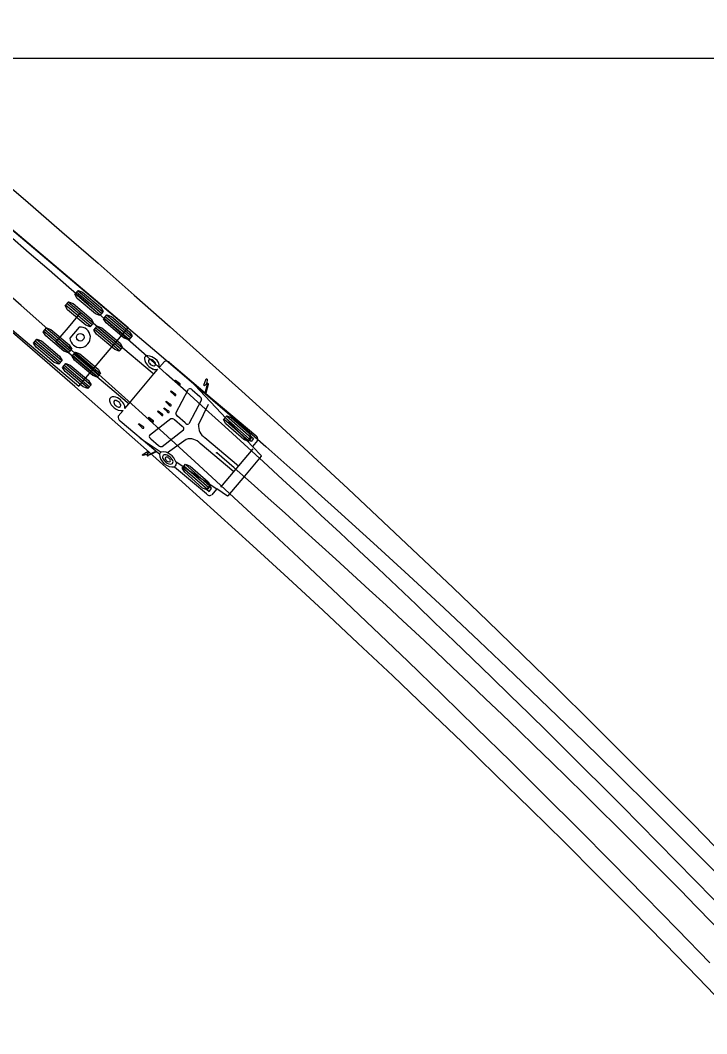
# Model space of a CAD drawing. Extents: x 973688 to 979179, y 703586 to 707602.
# Drawn here: x 973849.4 to 973925.7, y 707455.8 to 707568.4 of the extents above; entities that cross this region are included whole.
import ezdxf

# ---------------------------------------------------------------- set-up
doc = ezdxf.new("R2010")
doc.units = 0
doc.layers.add('0-NPLT', color=7, linetype='Continuous')
doc.layers.add('NO PLOT', color=7, linetype='Continuous')

msp = doc.modelspace()

# ---------------------------------------------------------------- linework, layer by layer
at = {"layer": '0-NPLT'}
for points in [[(973845.92, 707551.88), (973849.98, 707548.41), (973854.03, 707544.92), (973858.06, 707541.41), (973862.07, 707537.89), (973866.07, 707534.34), (973870.06, 707530.78), (973874.03, 707527.2), (973877.98, 707523.61), (973881.92, 707519.99), (973885.84, 707516.36), (973889.75, 707512.71), (973893.64, 707509.04), (973897.51, 707505.36), (973901.37, 707501.66), (973905.21, 707497.94), (973909.04, 707494.21), (973912.85, 707490.46), (973916.64, 707486.69), (973920.42, 707482.91), (973924.17, 707479.11), (973927.82, 707475.39)], [(973845.92, 707551.88), (973849.98, 707548.41), (973854.03, 707544.92), (973858.06, 707541.41), (973862.07, 707537.89), (973866.07, 707534.34), (973870.06, 707530.78), (973874.03, 707527.2), (973877.98, 707523.61), (973881.92, 707519.99), (973885.84, 707516.36), (973889.75, 707512.71), (973893.64, 707509.04), (973897.51, 707505.36), (973901.37, 707501.66), (973905.21, 707497.94), (973909.04, 707494.21), (973912.85, 707490.46), (973916.64, 707486.69), (973920.42, 707482.91), (973924.17, 707479.11), (973927.82, 707475.39)], [(973926.02, 707463.71), (973922.43, 707467.42), (973918.82, 707471.12), (973915.13, 707474.86), (973911.39, 707478.63), (973907.64, 707482.38), (973903.87, 707486.11), (973900.08, 707489.83), (973896.28, 707493.53), (973892.46, 707497.22), (973888.63, 707500.89), (973884.78, 707504.54), (973880.92, 707508.18), (973877.04, 707511.8), (973873.14, 707515.41), (973869.24, 707519), (973865.31, 707522.58), (973861.38, 707526.14), (973857.43, 707529.69), (973849.49, 707536.74), (973841.49, 707543.73)], [(973926.02, 707463.71), (973922.43, 707467.42), (973918.82, 707471.12), (973915.13, 707474.86), (973911.39, 707478.63), (973907.64, 707482.38), (973903.87, 707486.11), (973900.08, 707489.83), (973896.28, 707493.53), (973892.46, 707497.22), (973888.63, 707500.89), (973884.78, 707504.54), (973880.92, 707508.18), (973877.04, 707511.8), (973873.14, 707515.41), (973869.24, 707519), (973865.31, 707522.58), (973861.38, 707526.14), (973857.43, 707529.69), (973849.49, 707536.74), (973841.49, 707543.73)]]:
    msp.add_lwpolyline(points, dxfattribs=at)
msp.add_arc((973044.87, 706612.96), 1230.06, 41.24493, 49.90118, dxfattribs=at)
msp.add_arc((973044.87, 706612.96), 1230.06, 41.24493, 49.90118, dxfattribs=at)
at = {"layer": 'NO PLOT'}
for p, q in [((973858.3, 707535.65), (973855.49, 707538.02)), ((973858.44, 707535.83), (973855.64, 707538.19)), ((973858.59, 707536), (973855.79, 707538.37)), ((973857.38, 707534.57), (973854.58, 707536.93)), ((973857.53, 707534.74), (973854.73, 707537.11)), ((973857.23, 707534.39), (973854.43, 707536.76)), ((973861.51, 707532.94), (973858.7, 707535.31)), ((973861.65, 707533.12), (973858.85, 707535.48)), ((973861.8, 707533.29), (973859, 707535.66)), ((973854.79, 707531.5), (973851.99, 707533.87)), ((973854.94, 707531.67), (973852.14, 707534.04)), ((973855.09, 707531.85), (973852.28, 707534.22)), ((973855.97, 707534.33), (973854.92, 707533.1)), ((973860.44, 707531.68), (973857.64, 707534.05)), ((973860.59, 707531.86), (973857.79, 707534.22)), ((973860.74, 707532.03), (973857.93, 707534.4)), ((973853.73, 707530.24), (973850.92, 707532.6)), ((973853.87, 707530.41), (973851.07, 707532.78)), ((973854.02, 707530.59), (973851.22, 707532.95)), ((973858.15, 707528.97), (973855.35, 707531.33)), ((973858.3, 707529.14), (973855.49, 707531.51)), ((973857.23, 707527.88), (973854.43, 707530.25)), ((973858, 707528.79), (973855.2, 707531.16)), ((973856.94, 707527.53), (973854.13, 707529.9)), ((973857.08, 707527.7), (973854.28, 707530.07)), ((973861.46, 707525.81), (973864.25, 707529.12)), ((973866.59, 707528.36), (973866.65, 707528.43)), ((973866.99, 707527.98), (973866.59, 707528.36)), ((973866.65, 707528.43), (973867.1, 707528.11)), ((973868.23, 707528.49), (973875.22, 707521.07)), ((973870.13, 707528.08), (973870.15, 707528.1)), ((973870.15, 707528.1), (973870.15, 707528.12)), ((973866.1, 707527.19), (973866.16, 707527.25)), ((973866.52, 707526.79), (973866.1, 707527.19)), ((973866.16, 707527.25), (973866.62, 707526.91)), ((973866.7, 707524.78), (973868.1, 707527.44)), ((973868.51, 707527.35), (973869.37, 707526.62)), ((973869.95, 707527.04), (973870.02, 707526.98)), ((973865.57, 707526.04), (973865.63, 707526.11)), ((973865.97, 707525.66), (973865.57, 707526.04)), ((973865.63, 707526.11), (973866.07, 707525.78)), ((973869.55, 707526.26), (973868.15, 707523.6)), ((973869.22, 707523.49), (973870.33, 707525.78)), ((973864.66, 707524.96), (973864.72, 707525.03)), ((973865.05, 707524.58), (973864.66, 707524.96)), ((973864.72, 707525.03), (973865.16, 707524.7)), ((973865.35, 707525.3), (973865.41, 707525.37)), ((973865.75, 707524.92), (973865.35, 707525.3)), ((973865.41, 707525.37), (973865.85, 707525.04)), ((973875.08, 707522.03), (973872.33, 707524.45)), ((973862.54, 707523.56), (973862.6, 707523.63)), ((973862.93, 707523.18), (973862.54, 707523.56)), ((973862.6, 707523.63), (973863.04, 707523.31)), ((973863.62, 707524.25), (973863.68, 707524.31)), ((973864.01, 707523.86), (973863.62, 707524.25)), ((973863.68, 707524.31), (973864.12, 707523.99)), ((973866.15, 707524.13), (973863.76, 707522.3)), ((973867.4, 707523.29), (973866.54, 707524.02)), ((973867.74, 707523.69), (973866.87, 707524.42)), ((973874.78, 707521.69), (973872.03, 707524.11)), ((973874.93, 707521.86), (973872.18, 707524.28)), ((973865.17, 707521.07), (973867.56, 707522.9)), ((973862.74, 707522), (973865.08, 707520.44)), ((973863.92, 707521.91), (973864.78, 707521.18)), ((973867.84, 707521.86), (973865.76, 707520.37)), ((973873.13, 707518.24), (973869.39, 707521.4)), ((973873.67, 707518.88), (973869.93, 707522.04)), ((973874.8, 707521.87), (973875.07, 707522.18)), ((973875.07, 707521.64), (973874.8, 707521.87)), ((973875.07, 707522.18), (973875.34, 707521.95)), ((973875.34, 707521.95), (973875.07, 707521.64)), ((973863.46, 707520.17), (973863.43, 707520.16)), ((973863.48, 707520.19), (973863.46, 707520.17)), ((973864.46, 707520.55), (973864.54, 707520.48)), ((973871.7, 707516.55), (973875.29, 707520.8)), ((973866.72, 707519.35), (973871.24, 707516.35)), ((973870.35, 707516.46), (973867.59, 707518.88)), ((973870.5, 707516.63), (973867.75, 707519.05)), ((973870.2, 707516.29), (973867.44, 707518.71)), ((973870.38, 707516.63), (973870.11, 707516.31)), ((973870.65, 707516.4), (973870.38, 707516.63)), ((973870.11, 707516.31), (973870.39, 707516.08)), ((973870.39, 707516.08), (973870.65, 707516.4))]:
    msp.add_line(p, q, dxfattribs=at)
for points in [[(973815.48, 707561.93), (973815.47, 707561.91), (973815.52, 707561.87), (973819.85, 707558.21), (973855.91, 707527.77), (973858.66, 707531.01), (973861.4, 707534.26), (973825.34, 707564.7), (973821.01, 707568.36), (973820.95, 707568.4), (973820.94, 707568.39)], [(973821.03, 707568.34), (973864.59, 707531.55), (973868.65, 707528.07), (973872.69, 707524.57), (973876.71, 707521.05), (973880.71, 707517.5), (973884.69, 707513.93), (973888.65, 707510.34), (973892.59, 707506.73), (973896.51, 707503.1), (973900.41, 707499.44), (973904.3, 707495.76), (973908.16, 707492.06), (973912, 707488.34), (973915.82, 707484.6), (973919.63, 707480.84), (973923.41, 707477.06), (973927.17, 707473.26)], [(973861.02, 707525.29), (973861.46, 707525.81), (973861.28, 707525.96), (973853.36, 707532.65), (973854.76, 707534.3), (973856.15, 707535.96), (973864.07, 707529.27), (973864.25, 707529.12), (973864.7, 707529.64)], [(973928.4, 707458.24), (973924.72, 707462.06), (973921.03, 707465.86), (973917.32, 707469.64), (973913.58, 707473.4), (973909.83, 707477.15), (973906.06, 707480.87), (973902.27, 707484.58), (973898.46, 707488.27), (973894.64, 707491.94), (973890.79, 707495.6), (973886.93, 707499.23), (973883.06, 707502.85), (973879.16, 707506.45), (973875.25, 707510.03), (973871.32, 707513.6), (973867.38, 707517.15), (973863.42, 707520.69), (973855.46, 707527.72), (973847.45, 707534.69)], [(973864.88, 707529.86), (973865.42, 707530.51)], [(973865.99, 707530.38), (973869.95, 707527.04), (973870.21, 707527.99), (973870.21, 707527.99), (973870.19, 707528.02), (973870.19, 707528.02), (973870.19, 707528.02), (973870.13, 707528.07), (973870.13, 707528.07), (973869.89, 707527.82), (973869.82, 707527.89), (973870.08, 707528.6), (973870.09, 707528.6), (973870.18, 707528.53), (973870.18, 707528.52), (973870.15, 707528.13), (973870.15, 707528.12), (973870.22, 707528.07)], [(973870.29, 707527.95), (973870.03, 707526.99), (973870.03, 707526.97), (973875.57, 707522.29)], [(973860.29, 707524.42), (973860.84, 707525.07)], [(973863.5, 707520.11), (973863.43, 707520.16), (973863.43, 707520.16), (973863.04, 707520.07), (973863.04, 707520.07), (973862.95, 707520.15), (973862.95, 707520.15), (973863.61, 707520.53), (973863.69, 707520.47), (973863.48, 707520.19), (973863.48, 707520.19), (973863.54, 707520.14), (973863.54, 707520.14), (973863.54, 707520.14), (973863.58, 707520.12), (973863.58, 707520.12), (973864.46, 707520.55), (973860.51, 707523.89)], [(973875.78, 707521.73), (973875.23, 707521.08), (973875.22, 707521.07), (973876.21, 707520.03), (973876.17, 707519.98), (973874.32, 707517.79), (973872.47, 707515.6), (973872.43, 707515.55), (973871.24, 707516.35), (973871.23, 707516.34), (973870.68, 707515.69)], [(973864.87, 707520.2), (973864.55, 707520.48), (973864.53, 707520.48), (973863.63, 707520.05)], [(973870.09, 707515.8), (973866.54, 707518.79)]]:
    msp.add_lwpolyline(points, dxfattribs=at)
for points in [[(973688.49, 707564.2), (974368.49, 707564.2), (974368.49, 707124.2), (973688.49, 707124.2)], [(973858.63, 707536.05), (973858.26, 707535.61), (973857.76, 707535.81), (973855.74, 707537.51), (973855.46, 707537.97), (973855.83, 707538.41), (973856.33, 707538.21), (973858.35, 707536.51)], [(973857.56, 707534.78), (973857.19, 707534.35), (973856.69, 707534.55), (973854.67, 707536.25), (973854.39, 707536.71), (973854.76, 707537.15), (973855.27, 707536.95), (973857.28, 707535.25)], [(973861.84, 707533.34), (973861.47, 707532.9), (973860.97, 707533.1), (973858.95, 707534.8), (973858.67, 707535.26), (973859.04, 707535.7), (973859.54, 707535.5), (973861.56, 707533.8)], [(973855.12, 707531.89), (973854.75, 707531.46), (973854.25, 707531.66), (973852.23, 707533.36), (973851.95, 707533.82), (973852.32, 707534.26), (973852.82, 707534.06), (973854.84, 707532.36)], [(973860.77, 707532.07), (973860.4, 707531.64), (973859.9, 707531.84), (973857.88, 707533.54), (973857.6, 707534), (973857.97, 707534.44), (973858.47, 707534.24), (973860.49, 707532.54)], [(973854.06, 707530.63), (973853.69, 707530.2), (973853.19, 707530.4), (973851.17, 707532.1), (973850.89, 707532.56), (973851.26, 707533), (973851.76, 707532.8), (973853.78, 707531.1)], [(973858.33, 707529.18), (973857.96, 707528.75), (973857.46, 707528.95), (973855.44, 707530.65), (973855.16, 707531.11), (973855.53, 707531.55), (973856.03, 707531.35), (973858.05, 707529.65)], [(973857.27, 707527.92), (973856.9, 707527.49), (973856.4, 707527.69), (973854.38, 707529.39), (973854.1, 707529.85), (973854.47, 707530.29), (973854.97, 707530.09), (973856.99, 707528.39)], [(973875.12, 707522.07), (973874.74, 707521.64), (973874.24, 707521.85), (973872.26, 707523.6), (973871.99, 707524.06), (973872.37, 707524.49), (973872.86, 707524.28), (973874.85, 707522.54)], [(973870.54, 707516.67), (973870.16, 707516.24), (973869.66, 707516.45), (973867.68, 707518.2), (973867.41, 707518.66), (973867.78, 707519.09), (973868.28, 707518.88), (973870.27, 707517.14)]]:
    msp.add_lwpolyline(points, close=True, dxfattribs=at)
for centre, radius in [((973856.07, 707533.2), 0.424), ((973871.26, 707520.37), 0.0417)]:
    msp.add_circle(centre, radius, dxfattribs=at)
for centre, radius, start, end in [((973856.06, 707533.2), 1.14, 184.8273, 94.8273), ((973863.54, 707530.81), 0.346, 83.22, 180.233), ((973864.33, 707530.92), 1.14, 185.5912, 227.112), ((973864.81, 707531.28), 1.73, 223.6539, 248.4524), ((973863.45, 707529.74), 1.42, 47.7554, 84.8233), ((973863.82, 707530.57), 0.172, 80.1289, 167.2795), ((973864.01, 707530.57), 0.362, 174.1238, 223.1648), ((973864.35, 707530.74), 0.732, 215.0011, 261.2355), ((973863.77, 707530.08), 0.664, 44.7311, 82.9528), ((973863.92, 707530.14), 0.522, 4.8326, 51.9968), ((973864.27, 707530.19), 0.169, 258.2616, 358.3803), ((973863.74, 707529.87), 1.14, 359.4572, 54.2485), ((973865.59, 707529.91), 0.619, 49.8253, 105.667), ((973864.47, 707530.34), 0.729, 245.6358, 288.1498), ((973867.13, 707528.09), 0.184, 216.7805, 288.6725), ((973867.04, 707527.96), 0.157, 343.3733, 70.4829), ((973870.21, 707527.96), 0.108, 40.6685, 86.851), ((973870.26, 707527.99), 0.0522, 306.0901, 50.9447), ((973866.64, 707526.91), 0.184, 216.7805, 288.6725), ((973866.55, 707526.78), 0.157, 343.3733, 70.4829), ((973868.25, 707527.14), 0.332, 38.7487, 117.1707), ((973859.67, 707526.23), 0.346, 99.4215, 196.4346), ((973860.71, 707526.49), 1.42, 194.8313, 231.8991), ((973859.7, 707525.44), 1.14, 52.5426, 94.0633), ((973859.96, 707526), 0.172, 112.3751, 199.5257), ((973860.43, 707526.13), 0.664, 196.7017, 234.9235), ((973859.99, 707525.81), 0.362, 56.4897, 105.5307), ((973860.4, 707525.97), 0.522, 227.6578, 274.8219), ((973859.88, 707525.45), 0.732, 18.419, 64.6535), ((973859.42, 707524.91), 1.73, 31.2021, 56.0006), ((973860.41, 707525.62), 0.169, 281.2742, 21.393), ((973860.3, 707525.39), 0.729, 351.5048, 34.0188), ((973866.11, 707525.77), 0.184, 216.7805, 288.6725), ((973866.02, 707525.64), 0.157, 343.3733, 70.4829), ((973869.16, 707526.3), 0.387, 354.1601, 57.3921), ((973860.64, 707526.19), 1.14, 225.4061, 280.1973), ((973865.19, 707524.65), 0.157, 209.1716, 296.2813), ((973865.08, 707524.54), 0.184, 350.9821, 62.8741), ((973865.88, 707524.99), 0.157, 209.1716, 296.2813), ((973865.8, 707524.9), 0.157, 343.3733, 70.4829), ((973867.08, 707524.74), 0.387, 174.1626, 237.3896), ((973860.91, 707524.36), 0.619, 173.9876, 229.8293), ((973864.15, 707523.94), 0.157, 209.1716, 296.2813), ((973864.04, 707523.83), 0.184, 350.9821, 62.8741), ((973866.25, 707523.76), 0.387, 42.2649, 105.492), ((973867.98, 707523.85), 0.296, 212.8108, 303.1085), ((973870.73, 707523.33), 1.52, 173.8198, 238.2472), ((973863.07, 707523.26), 0.157, 209.1716, 296.2813), ((973862.96, 707523.14), 0.184, 350.9821, 62.8741), ((973864.08, 707522.2), 0.332, 162.4839, 240.9059), ((973867.29, 707523.02), 0.296, 336.546, 66.8437), ((973875.32, 707521.88), 0.486, 342.2902, 58.2414), ((973865.07, 707521.44), 0.387, 222.2625, 285.4944), ((973868.26, 707520.4), 1.52, 41.4073, 105.8347), ((973863.6, 707520.13), 0.108, 192.8036, 238.9861), ((973863.58, 707520.08), 0.0522, 228.7099, 333.5645), ((973865.21, 707520.12), 0.347, 112.1545, 166.9651), ((973866.4, 707520.32), 1.53, 184.32, 275.3291), ((973865.32, 707519.33), 1.14, 48.5318, 102.3344), ((973865.54, 707519.89), 0.317, 145.6775, 207.2699), ((973865.53, 707519.71), 0.44, 61.6215, 125.4344), ((973865.28, 707519), 1.19, 30.9585, 66.8478), ((973865.11, 707518.78), 1.7, 19.748, 55.656), ((973214.16, 706772.27), 995.71, 39.39202, 48.70513), ((973866.21, 707520.14), 1.03, 202.6509, 231.0374), ((973865.68, 707519.76), 0.17, 147.4963, 201.5607), ((973866.06, 707519.92), 0.589, 202.5828, 245.5655), ((973865.68, 707519.63), 0.263, 48.7622, 122.6641), ((973866.05, 707519.75), 0.634, 220.4111, 296.4129), ((973865.94, 707519.57), 0.223, 237.0622, 306.6647), ((973865.56, 707519.33), 0.575, 22.9024, 59.4727), ((973865.94, 707519.49), 0.158, 324.7985, 26.3113), ((973866.02, 707519.38), 0.366, 327.8796, 40.3606), ((973866.33, 707519.18), 0.425, 297.8902, 24.4266), ((973870.45, 707516.12), 0.486, 221.4132, 297.3643)]:
    msp.add_arc(centre, radius, start, end, dxfattribs=at)
for centre, major_axis, start_param, end_param in [((973870.26, 707528.01), (0.0598, -0.0505), 2.615166, 3.884468), ((973870.26, 707528.01), (-0.0598, 0.0505), 1.301202, 2.571945), ((973863.56, 707520.08), (0.0598, -0.0505), 2.398717, 3.668019), ((973863.56, 707520.08), (0.0598, -0.0505), 0.569648, 1.840391)]:
    msp.add_ellipse(centre, major_axis=major_axis, ratio=0.544872, start_param=start_param, end_param=end_param, dxfattribs=at)

doc.saveas('drawing.dxf')
